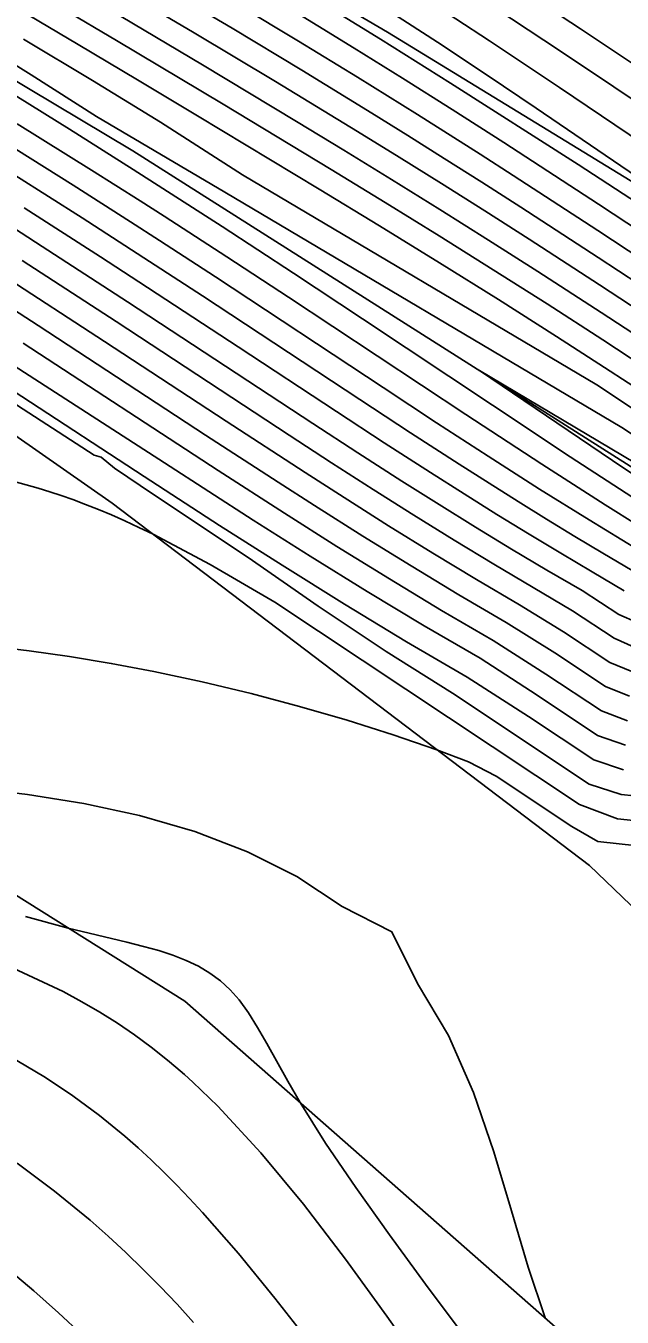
# Model space of a CAD drawing. Extents: x 2356077 to 2359823, y 225951 to 227822.
# Drawn here: x 2357935.86 to 2357952.08, y 226441.62 to 226476.75 of the extents above; entities that cross this region are included whole.
import ezdxf

# ---------------------------------------------------------------- set-up
doc = ezdxf.new("R2010")
doc.units = 0
for name, color, linetype in [('DTM Contours Major', 7, 'Continuous'), ('DTM Contours Minor', 7, 'Continuous'), ('PH Exist DTM Breakline', 7, 'Continuous')]:
    doc.layers.add(name, color=color, linetype=linetype)

msp = doc.modelspace()

# ---------------------------------------------------------------- linework, layer by layer
at = {"layer": 'DTM Contours Major'}
for points in [[(2357933.375, 226483.678), (2357936.737, 226481.698), (2357940.17, 226479.649), (2357943.6, 226477.564), (2357945.507, 226476.384), (2357947.409, 226475.19), (2357950.879, 226472.972), (2357954.315, 226470.734), (2357957.636, 226468.537), (2357960.765, 226466.444), (2357963.619, 226464.518), (2357968.811, 226460.996), (2357970.721, 226459.716), (2357972.064, 226458.833), (2357974.034, 226457.557), (2357979.755, 226453.883), (2357982.091, 226452.392)], [(2357981.592, 226449.36), (2357974.617, 226453.619), (2357973.212, 226454.481), (2357971.82, 226455.343), (2357970.443, 226456.207), (2357968.68, 226457.34), (2357967.877, 226457.867), (2357966.62, 226458.707), (2357965.358, 226459.563), (2357962.794, 226461.328), (2357960.135, 226463.166), (2357958.459, 226464.314), (2357956.743, 226465.478), (2357955.004, 226466.646), (2357953.255, 226467.808), (2357951.511, 226468.951), (2357949.787, 226470.064), (2357948.444, 226470.919), (2357947.118, 226471.752), (2357945.808, 226472.565), (2357944.51, 226473.363), (2357943.22, 226474.148), (2357940.663, 226475.689), (2357938.111, 226477.205)], [(2357935.812, 226471.8), (2357937.888, 226470.465), (2357938.932, 226469.787), (2357941.635, 226468.011), (2357944.304, 226466.253), (2357945.603, 226465.406), (2357946.868, 226464.592), (2357947.779, 226464.014), (2357948.67, 226463.458), (2357949.546, 226462.922), (2357950.409, 226462.402), (2357951.265, 226461.898), (2357952.129, 226461.38)], [(2357952.22, 226457.844), (2357951.515, 226458.109), (2357950.004, 226459.113), (2357948.568, 226460.028), (2357947.166, 226460.846), (2357945.747, 226461.702), (2357944.32, 226462.587), (2357942.896, 226463.489), (2357941.09, 226464.651), (2357935.78, 226468.114)], [(2357948.195, 226467.367), (2357952.126, 226464.716), (2357953.203, 226463.996), (2357953.564, 226463.746), (2357956.047, 226462.192), (2357956.594, 226461.856), (2357956.973, 226461.631), (2357957.166, 226461.529), (2357957.165, 226461.555), (2357956.992, 226461.693), (2357956.674, 226461.926), (2357956.235, 226462.236), (2357955.699, 226462.605), (2357954.598, 226463.344), (2357953.816, 226463.858), (2357952.762, 226464.659), (2357948.195, 226467.367)], [(2357954.075, 226454.27), (2357951.421, 226454.56), (2357950.706, 226454.968), (2357948.65, 226456.333), (2357947.898, 226456.728), (2357947.037, 226457.051), (2357945.85, 226457.462), (2357944.6, 226457.857), (2357943.305, 226458.231), (2357941.985, 226458.58), (2357940.657, 226458.898), (2357939.34, 226459.18), (2357938.178, 226459.4), (2357937.045, 226459.589), (2357935.945, 226459.746), (2357934.882, 226459.875)], [(2357940.42, 226441.472), (2357939.969, 226441.966), (2357939.513, 226442.447), (2357939.05, 226442.916), (2357938.579, 226443.373), (2357938.098, 226443.819), (2357937.605, 226444.254), (2357936.637, 226445.048), (2357935.618, 226445.802)]]:
    msp.add_lwpolyline(points, dxfattribs=at)
at = {"layer": 'DTM Contours Minor'}
for points in [[(2357934.653, 226487.097), (2357936.114, 226486.195), (2357938.382, 226484.779), (2357940.772, 226483.269), (2357943.254, 226481.684), (2357945.797, 226480.042), (2357948.371, 226478.364), (2357950.945, 226476.667), (2357953.339, 226475.073), (2357955.69, 226473.497), (2357962.306, 226469.037), (2357964.308, 226467.696), (2357967.021, 226465.897), (2357970.702, 226463.486), (2357974.318, 226461.122), (2357976.416, 226459.74), (2357978.635, 226458.262), (2357979.811, 226457.472), (2357986.038, 226453.249)], [(2357934.12, 226486.377), (2357935.983, 226485.251), (2357937.885, 226484.09), (2357939.855, 226482.869), (2357941.868, 226481.604), (2357943.925, 226480.293), (2357946.031, 226478.934), (2357948.188, 226477.524), (2357950.4, 226476.062), (2357953.307, 226474.117), (2357956.236, 226472.138), (2357959.117, 226470.178), (2357966.751, 226464.967), (2357969.228, 226463.291), (2357975.948, 226458.782), (2357983.37, 226453.754)], [(2357934.965, 226484.826), (2357937.363, 226483.384), (2357939.777, 226481.908), (2357941.457, 226480.863), (2357943.149, 226479.795), (2357944.87, 226478.693), (2357946.638, 226477.546), (2357948.467, 226476.343), (2357950.375, 226475.073), (2357953.778, 226472.78), (2357957.279, 226470.394), (2357960.703, 226468.043), (2357968.775, 226462.469), (2357969.324, 226462.093), (2357970.61, 226461.218), (2357971.934, 226460.338), (2357976.257, 226457.519), (2357978.716, 226455.923), (2357981.46, 226454.15)], [(2357933.575, 226484.545), (2357936.448, 226482.845), (2357939.218, 226481.191), (2357941.791, 226479.63), (2357942.75, 226479.039), (2357943.668, 226478.468), (2357944.551, 226477.912), (2357945.405, 226477.368), (2357946.236, 226476.832), (2357947.051, 226476.301), (2357948.403, 226475.405), (2357949.743, 226474.504), (2357952.465, 226472.648), (2357955.367, 226470.664), (2357957.365, 226469.311), (2357959.441, 226467.915), (2357963.598, 226465.141), (2357968.856, 226461.658), (2357971.823, 226459.711), (2357977.152, 226456.255), (2357979.561, 226454.699), (2357982.097, 226453.068)], [(2357934.45, 226481.52), (2357936.827, 226480.145), (2357939.96, 226478.312), (2357941.658, 226477.305), (2357943.278, 226476.331), (2357944.877, 226475.353), (2357946.508, 226474.337), (2357948.214, 226473.255), (2357949.113, 226472.677), (2357951.418, 226471.178), (2357953.867, 226469.563), (2357956.383, 226467.889), (2357958.886, 226466.21), (2357961.296, 226464.583), (2357967.395, 226460.44), (2357969.114, 226459.29), (2357970.473, 226458.398), (2357971.375, 226457.816), (2357973.234, 226456.635), (2357981.901, 226451.177)], [(2357935.501, 226481.664), (2357938.194, 226480.093), (2357940.724, 226478.599), (2357942.808, 226477.352), (2357944.785, 226476.145), (2357946.106, 226475.323), (2357947.455, 226474.472), (2357948.864, 226473.571), (2357951.439, 226471.896), (2357954.174, 226470.093), (2357956.971, 226468.23), (2357959.73, 226466.379), (2357962.352, 226464.61), (2357968.063, 226460.741), (2357969.762, 226459.605), (2357970.93, 226458.838), (2357972.472, 226457.842), (2357979.86, 226453.141), (2357982.003, 226451.782)], [(2357938.185, 226477.891), (2357940.44, 226476.559), (2357942.648, 226475.234), (2357944.879, 226473.874), (2357946.011, 226473.175), (2357947.162, 226472.456), (2357948.339, 226471.713), (2357949.549, 226470.941), (2357951.465, 226469.701), (2357953.438, 226468.405), (2357955.437, 226467.077), (2357957.427, 226465.741), (2357959.376, 226464.421), (2357961.251, 226463.141), (2357964.898, 226460.635), (2357966.046, 226459.85), (2357967.173, 226459.088), (2357968.711, 226458.065), (2357969.558, 226457.513), (2357970.757, 226456.744), (2357971.973, 226455.977), (2357973.209, 226455.207), (2357980.125, 226450.937), (2357983.28, 226448.991)], [(2357939.518, 226477.839), (2357941.469, 226476.681), (2357943.361, 226475.541), (2357945.271, 226474.371), (2357946.244, 226473.766), (2357947.239, 226473.142), (2357948.263, 226472.492), (2357949.324, 226471.812), (2357951.429, 226470.446), (2357953.635, 226468.994), (2357955.889, 226467.495), (2357958.134, 226465.989), (2357960.317, 226464.513), (2357963.538, 226462.318), (2357966.725, 226460.142), (2357967.722, 226459.47), (2357969.141, 226458.527), (2357970.019, 226457.954), (2357971.066, 226457.282), (2357972.129, 226456.608), (2357974.328, 226455.232), (2357978.319, 226452.745), (2357981.798, 226450.572)], [(2357953.072, 226467.21), (2357951.556, 226468.202), (2357950.035, 226469.183), (2357948.569, 226470.113), (2357947.101, 226471.032), (2357945.631, 226471.941), (2357944.161, 226472.84), (2357941.224, 226474.616), (2357938.326, 226476.349), (2357936.885, 226477.2)], [(2357952.884, 226466.614), (2357951.597, 226467.457), (2357950.289, 226468.3), (2357948.712, 226469.301), (2357947.106, 226470.303), (2357945.478, 226471.307), (2357943.835, 226472.309), (2357940.53, 226474.303), (2357938.897, 226475.281), (2357937.276, 226476.245), (2357935.673, 226477.19)], [(2357952.074, 226465.819), (2357941.272, 226472.225), (2357937.783, 226474.28), (2357936.004, 226475.419), (2357934.107, 226476.596)], [(2357951.387, 226466.978), (2357941.748, 226472.694), (2357939.524, 226474.131), (2357937.672, 226475.257), (2357935.796, 226476.387)], [(2357934.538, 226475.487), (2357937.047, 226473.934), (2357938.78, 226472.842), (2357941.2, 226471.287), (2357943.139, 226470.019), (2357945.017, 226468.778), (2357948.551, 226466.426), (2357950.667, 226465.026), (2357952.524, 226463.815), (2357954.602, 226462.484), (2357956.238, 226461.447), (2357957.958, 226460.364), (2357959.749, 226459.246), (2357961.596, 226458.103), (2357963.487, 226456.943), (2357966.239, 226455.276), (2357969.134, 226453.547), (2357975.363, 226449.863), (2357977.396, 226448.656), (2357980.09, 226447.038), (2357982.654, 226445.473)], [(2357935.623, 226474.081), (2357937.645, 226472.823), (2357938.965, 226471.988), (2357939.622, 226471.568), (2357941.321, 226470.468), (2357943.006, 226469.362), (2357947.824, 226466.173), (2357949.894, 226464.819), (2357951.617, 226463.716), (2357953.408, 226462.596), (2357957.824, 226459.877), (2357961.14, 226457.848), (2357962.852, 226456.809), (2357965.506, 226455.213), (2357967.38, 226454.098), (2357972.976, 226450.793), (2357974.806, 226449.705), (2357976.576, 226448.643), (2357978.63, 226447.388), (2357980.074, 226446.485), (2357981.817, 226445.374)], [(2357935.582, 226473.397), (2357937.143, 226472.415), (2357938.703, 226471.419), (2357939.489, 226470.911), (2357941.012, 226469.917), (2357945.574, 226466.906), (2357947.032, 226465.948), (2357948.431, 226465.039), (2357949.83, 226464.146), (2357951.179, 226463.304), (2357952.515, 226462.489)], [(2357935.56, 226472.689), (2357937.387, 226471.528), (2357939.225, 226470.341), (2357940.659, 226469.402), (2357944.942, 226466.578), (2357946.318, 226465.678), (2357947.647, 226464.819), (2357948.458, 226464.303), (2357949.249, 226463.805), (2357950.025, 226463.325), (2357950.791, 226462.857), (2357951.552, 226462.401), (2357952.746, 226461.698)], [(2357952.763, 226455.762), (2357952.053, 226455.839), (2357951.185, 226456.121), (2357947.464, 226458.592), (2357945.662, 226459.726), (2357943.81, 226460.957), (2357941.908, 226462.281), (2357939.331, 226463.995), (2357938.267, 226464.713), (2357937.907, 226465.009), (2357937.713, 226465.072), (2357927.536, 226471.661)], [(2357952.488, 226460.511), (2357951.99, 226460.737), (2357950.987, 226461.387), (2357950.033, 226461.94), (2357949.069, 226462.514), (2357948.092, 226463.108), (2357947.1, 226463.724), (2357946.089, 226464.363), (2357944.888, 226465.134), (2357943.664, 226465.93), (2357938.624, 226469.242), (2357936.304, 226470.747), (2357935.148, 226471.489)], [(2357952.116, 226456.507), (2357951.305, 226456.777), (2357949.528, 226457.957), (2357947.863, 226459.03), (2357946.211, 226459.992), (2357944.528, 226461.011), (2357942.829, 226462.071), (2357941.128, 226463.155), (2357939.071, 226464.487), (2357929.085, 226471.021)], [(2357952.407, 226459.846), (2357951.861, 226460.087), (2357950.731, 226460.837), (2357948.592, 226462.102), (2357947.51, 226462.757), (2357946.415, 226463.435), (2357945.305, 226464.135), (2357944.171, 226464.863), (2357943.023, 226465.608), (2357938.311, 226468.7), (2357935.757, 226470.36)], [(2357952.339, 226459.179), (2357951.741, 226459.431), (2357950.487, 226460.263), (2357949.29, 226460.998), (2357948.115, 226461.688), (2357946.926, 226462.406), (2357945.725, 226463.148), (2357944.515, 226463.912), (2357943.451, 226464.594), (2357941.302, 226465.992), (2357938, 226468.157), (2357935.208, 226469.973)], [(2357952.277, 226458.512), (2357951.626, 226458.772), (2357950.244, 226459.689), (2357948.925, 226460.519), (2357947.639, 226461.27), (2357946.337, 226462.055), (2357945.027, 226462.866), (2357943.713, 226463.696), (2357942.725, 226464.329), (2357940.742, 226465.616), (2357936.188, 226468.594), (2357934.659, 226469.585)], [(2357952.167, 226457.175), (2357951.41, 226457.444), (2357949.766, 226458.535), (2357948.212, 226459.541), (2357946.69, 226460.427), (2357945.146, 226461.359), (2357943.593, 226462.322), (2357942.044, 226463.303), (2357939.628, 226464.856), (2357935.385, 226467.601)], [(2358024.016, 226423.141), (2358018.537, 226426.284), (2358009.97, 226431.208), (2358007.197, 226432.793), (2358003.207, 226435.059), (2357993.597, 226440.486), (2357989.462, 226442.834), (2357985.499, 226445.102), (2357981.979, 226447.136), (2357978.757, 226449.016), (2357976.936, 226450.085), (2357975.073, 226451.186), (2357973.185, 226452.317), (2357971.288, 226453.474), (2357969.397, 226454.653), (2357967.265, 226456.023), (2357966.738, 226456.369), (2357965.032, 226457.512), (2357963.357, 226458.661), (2357961.712, 226459.808), (2357958.519, 226462.061), (2357956.272, 226463.736), (2357951.387, 226466.978)], [(2357981.544, 226446.739), (2357979.533, 226447.91), (2357977.42, 226449.151), (2357975.296, 226450.416), (2357973.174, 226451.7), (2357971.067, 226453.001), (2357968.989, 226454.317), (2357966.952, 226455.645), (2357965.086, 226456.899), (2357963.258, 226458.155), (2357959.678, 226460.651), (2357957.907, 226461.88), (2357954.798, 226464.011), (2357952.074, 226465.819)], [(2357953.513, 226455.006), (2357951.954, 226455.176), (2357950.922, 226455.56), (2357942.629, 226461.066), (2357940.87, 226462.09), (2357939.316, 226462.914), (2357938.927, 226463.103), (2357938.552, 226463.279), (2357938.189, 226463.44), (2357937.833, 226463.59), (2357937.482, 226463.728), (2357937.134, 226463.858), (2357936.821, 226463.967), (2357936.507, 226464.071), (2357936.189, 226464.169), (2357935.868, 226464.262), (2357935.542, 226464.351)], [(2357949.987, 226441.595), (2357949.52, 226442.98), (2357949.069, 226444.511), (2357948.588, 226446.118), (2357948.031, 226447.731), (2357947.353, 226449.28), (2357946.509, 226450.695), (2357945.816, 226452.103), (2357944.465, 226452.784), (2357943.232, 226453.601), (2357941.886, 226454.28), (2357940.451, 226454.831), (2357938.946, 226455.265), (2357937.431, 226455.589), (2357935.901, 226455.833), (2357934.388, 226456.018)], [(2357947.751, 226441.142), (2357946.73, 226442.509), (2357945.748, 226443.852), (2357944.833, 226445.143), (2357944.013, 226446.353), (2357943.317, 226447.457), (2357942.98, 226448.037), (2357942.414, 226449.059), (2357942.161, 226449.501), (2357941.913, 226449.897), (2357941.659, 226450.246), (2357941.413, 226450.524), (2357941.149, 226450.766), (2357940.864, 226450.977), (2357940.556, 226451.161), (2357940.222, 226451.322), (2357939.859, 226451.464), (2357939.473, 226451.588), (2357939.055, 226451.704), (2357938.602, 226451.817), (2357937.582, 226452.061), (2357937.011, 226452.203), (2357935.851, 226452.518)], [(2357946.781, 226440.074), (2357945.679, 226441.645), (2357944.554, 226443.197), (2357943.408, 226444.692), (2357942.249, 226446.09), (2357941.079, 226447.353), (2357940.626, 226447.796), (2357940.399, 226448.008), (2357940.171, 226448.214), (2357939.941, 226448.414), (2357939.709, 226448.609), (2357939.266, 226448.96), (2357938.813, 226449.294), (2357938.349, 226449.61), (2357937.872, 226449.911), (2357937.379, 226450.199), (2357936.869, 226450.474), (2357935.516, 226451.114)], [(2357943.63, 226440.865), (2357942.633, 226442.136), (2357941.642, 226443.344), (2357940.66, 226444.467), (2357940.312, 226444.844), (2357939.964, 226445.207), (2357939.615, 226445.558), (2357939.264, 226445.896), (2357938.909, 226446.223), (2357938.55, 226446.539), (2357937.856, 226447.106), (2357937.137, 226447.637), (2357936.389, 226448.135), (2357935.607, 226448.602)], [(2357937.391, 226441.136), (2357936.744, 226441.735), (2357936.072, 226442.332), (2357934.74, 226443.449)]]:
    msp.add_lwpolyline(points, dxfattribs=at)
at = {"layer": 'PH Exist DTM Breakline'}
for points in [[(2357923.098, 226489.826), (2357945.694, 226476.576), (2357971.824, 226460.606), (2357994.196, 226446.937), (2358019.005, 226432.182), (2358039.972, 226420.731)], [(2358024.75, 226422.197), (2358007.868, 226431.705), (2357996.438, 226437.797), (2357981.074, 226446.756), (2357966.348, 226455.381), (2357952.941, 226464.358), (2357938.768, 226473.346), (2357925.405, 226481.34), (2357917.132, 226486.079)], [(2358032.766, 226394.702), (2358017.774, 226402.713), (2358001, 226411.311), (2357985.203, 226418.844), (2357974.576, 226424.508), (2357964.416, 226430.875), (2357951.621, 226440.159), (2357940.183, 226450.212), (2357928.159, 226457.758), (2357912.457, 226467.765), (2357909.15, 226473.389), (2357912.149, 226477.459), (2357917.407, 226477.227), (2357923.357, 226474.123), (2357938.204, 226463.758), (2357951.187, 226453.9), (2357962.343, 226443.204), (2357972.353, 226435.271), (2357983.561, 226427.17), (2357996.022, 226420.9), (2358008.095, 226416.614), (2358020.502, 226411.883), (2358033.691, 226404.706)]]:
    msp.add_lwpolyline(points, dxfattribs=at)

doc.saveas('drawing.dxf')
